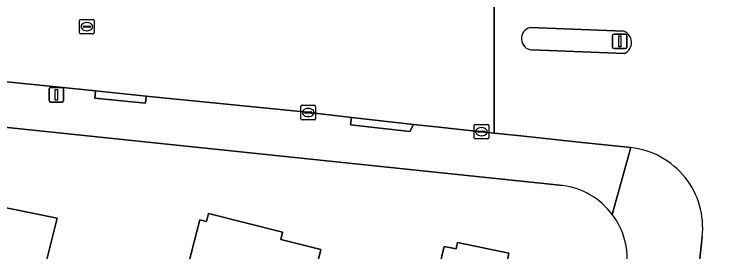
# Model space of a CAD drawing. Extents: x 160030 to 160839, y 385325 to 386450.
# Drawn here: x 160670.75 to 160719.37, y 385501.62 to 385517.96 of the extents above; entities that cross this region are included whole.
import ezdxf

# ---------------------------------------------------------------- set-up
doc = ezdxf.new("R2010")
doc.units = 0
for name, color, linetype in [('IMGEO_Erf', 7, 'Continuous'), ('IMGEO_Kolk', 7, 'Continuous'), ('IMGEO_Lichtmast', 7, 'Continuous'), ('IMGEO_Pand', 7, 'Continuous'), ('IMGEO_Rijbaan_lokaal_gesloten', 7, 'Continuous'), ('IMGEO_Rijbaan_lokaal_open', 7, 'Continuous'), ('IMGEO_Rioolput', 7, 'Continuous'), ('IMGEO_Verkeerseiland_open', 7, 'Continuous'), ('IMGEO_Voetpad_open', 7, 'Continuous')]:
    doc.layers.add(name, color=color, linetype=linetype)

msp = doc.modelspace()

# ---------------------------------------------------------------- linework, layer by layer
at = {"layer": 'IMGEO_Erf'}
for points in [[(160708.392, 385506.183), (160651.228, 385512.167), (160645.998, 385510.74), (160635.829, 385500), (160631.087, 385494.991), (160633.869, 385492.281), (160637.63, 385496.281), (160643.473, 385490.788), (160639.711, 385486.787), (160645.856, 385480.839), (160646.216, 385480.49), (160649.004, 385483.407), (160697.517, 385471.795), (160698.361, 385475.23), (160707.118, 385473.113), (160707.343, 385474.036), (160701.941, 385475.351), (160703.959, 385483.642), (160700.623, 385484.455), (160702.03, 385490.236), (160697.658, 385491.3), (160699.773, 385500)], [(160699.773, 385500), (160700.259, 385501.997), (160701.065, 385501.83), (160701.154, 385502.257), (160704.68, 385501.525), (160704.545, 385500.874), (160708.45, 385500), (160708.673, 385499.95), (160707.504, 385495.15), (160709.51, 385494.662), (160708.977, 385492.147), (160711.6, 385491.508), (160712.366, 385496.03), (160712.729, 385500), (160712.765, 385500.398)]]:
    msp.add_lwpolyline(points, dxfattribs=at)
for points in [[(160674.638, 385487.539), (160666.565, 385489.535), (160667.639, 385493.881), (160662.984, 385495.032), (160664.212, 385500), (160664.911, 385502.828), (160664.387, 385502.957), (160664.647, 385504.008), (160665.322, 385503.871), (160665.665, 385505.562), (160673.692, 385503.934), (160672.729, 385500), (160672.581, 385499.397), (160676.899, 385498.329), (160677.282, 385499.879), (160677.666, 385499.785)], [(160689.321, 385491.957), (160693.584, 385490.924), (160691.953, 385484.19), (160683.86, 385486.151), (160679.418, 385487.227), (160680.802, 385492.939), (160681.352, 385495.206), (160678.407, 385495.92), (160679.211, 385499.233), (160682.155, 385498.519), (160682.514, 385500), (160683.495, 385503.814), (160683.938, 385503.703), (160684.077, 385504.259), (160689.169, 385502.984), (160689.041, 385502.471), (160691.795, 385501.782), (160691.346, 385500), (160690.334, 385495.981)]]:
    msp.add_lwpolyline(points, close=True, dxfattribs=at)
for centre, radius, start, end in [((160707.698, 385501.11), 5.12, 37.1035, 82.2051), ((160707.699, 385501.114), 5.117, 351.9526, 37.0755)]:
    msp.add_arc(centre, radius, start, end, dxfattribs=at)
at = {"layer": 'IMGEO_Kolk'}
for p, q in [((160690.5, 385511.695), (160691.352, 385511.695)), ((160690.425, 385510.769), (160690.425, 385511.621)), ((160690.684, 385511.189), (160690.684, 385511.201)), ((160690.727, 385511.238), (160691.125, 385511.238)), ((160690.913, 385511.475), (160690.938, 385511.475)), ((160691.168, 385511.201), (160691.168, 385511.189)), ((160691.426, 385511.621), (160691.426, 385510.769)), ((160691.122, 385511.152), (160690.724, 385511.152)), ((160690.936, 385510.915), (160690.911, 385510.915)), ((160691.352, 385510.695), (160690.5, 385510.695)), ((160702.308, 385509.454), (160702.308, 385510.306)), ((160702.383, 385510.38), (160703.235, 385510.38)), ((160703.309, 385510.306), (160703.309, 385509.454)), ((160702.567, 385509.874), (160702.567, 385509.886)), ((160703.005, 385509.837), (160702.607, 385509.837)), ((160702.61, 385509.923), (160703.008, 385509.923)), ((160702.796, 385510.16), (160702.821, 385510.16)), ((160703.051, 385509.886), (160703.051, 385509.874)), ((160703.235, 385509.38), (160702.383, 385509.38)), ((160702.819, 385509.6), (160702.794, 385509.6))]:
    msp.add_line(p, q, dxfattribs=at)
for points in [[(160690.5, 385511.695), (160691.352, 385511.695)], [(160690.425, 385510.769), (160690.425, 385511.621)], [(160691.426, 385511.621), (160691.426, 385510.769)], [(160691.352, 385510.695), (160690.5, 385510.695)], [(160702.308, 385509.454), (160702.308, 385510.306)], [(160702.383, 385510.38), (160703.235, 385510.38)], [(160703.309, 385510.306), (160703.309, 385509.454)], [(160703.235, 385509.38), (160702.383, 385509.38)]]:
    msp.add_lwpolyline(points, dxfattribs=at)
for centre, radius, start, end in [((160690.502, 385511.619), 0.0765, 91.552, 178.448), ((160690.502, 385511.619), 0.0765, 91.552, 178.448), ((160691.35, 385511.619), 0.0765, 1.552, 88.448), ((160691.35, 385511.619), 0.0765, 1.552, 88.448), ((160690.724, 385511.198), 0.0403, 85.8775, 175.7526), ((160690.721, 385511.188), 0.0366, 178.938, 274.7102), ((160691.125, 385511.195), 0.043, 264.8664, 352.4533), ((160691.129, 385511.2), 0.0386, 1.7309, 96.639), ((160690.502, 385510.771), 0.0765, 181.552, 268.448), ((160690.502, 385510.771), 0.0765, 181.552, 268.448), ((160691.35, 385510.771), 0.0765, 271.552, 358.448), ((160691.35, 385510.771), 0.0765, 271.552, 358.448), ((160702.385, 385510.304), 0.0765, 91.552, 178.448), ((160702.385, 385510.304), 0.0765, 91.552, 178.448), ((160703.233, 385510.304), 0.0765, 1.552, 88.448), ((160703.233, 385510.304), 0.0765, 1.552, 88.448), ((160702.607, 385509.883), 0.0403, 85.8775, 175.7526), ((160702.604, 385509.873), 0.0366, 178.938, 274.7102), ((160703.008, 385509.88), 0.043, 264.8664, 352.4533), ((160703.012, 385509.885), 0.0386, 1.7309, 96.639), ((160702.385, 385509.456), 0.0765, 181.552, 268.448), ((160702.385, 385509.456), 0.0765, 181.552, 268.448), ((160703.233, 385509.456), 0.0765, 271.552, 358.448), ((160703.233, 385509.456), 0.0765, 271.552, 358.448)]:
    msp.add_arc(centre, radius, start, end, dxfattribs=at)
for centre, major_axis, ratio, start_param, end_param in [((160690.912, 385511.195), (-0.387, 0.002), 0.722429, 4.712389, 7.853982), ((160690.937, 385511.195), (-0.39, 0.002), 0.717154, 1.570796, 4.712389), ((160702.795, 385509.88), (-0.387, 0.002), 0.722429, 4.712389, 7.853982), ((160702.82, 385509.88), (-0.39, 0.002), 0.717154, 1.570796, 4.712389)]:
    msp.add_ellipse(centre, major_axis=major_axis, ratio=ratio, start_param=start_param, end_param=end_param, dxfattribs=at)
at = {"layer": 'IMGEO_Lichtmast'}
for p, q in [((160711.902, 385516.589), (160712.692, 385516.589)), ((160712.692, 385516.589), (160711.902, 385516.589)), ((160711.802, 385515.689), (160711.802, 385516.489)), ((160711.802, 385516.489), (160711.802, 385515.689)), ((160712.792, 385516.489), (160712.792, 385515.689)), ((160712.792, 385515.689), (160712.792, 385516.489)), ((160712.692, 385515.589), (160711.902, 385515.589)), ((160711.902, 385515.589), (160712.692, 385515.589)), ((160673.144, 385512.015), (160673.144, 385512.815)), ((160673.144, 385512.815), (160673.144, 385512.015)), ((160673.244, 385512.915), (160674.034, 385512.915)), ((160674.034, 385512.915), (160673.244, 385512.915)), ((160674.134, 385512.815), (160674.134, 385512.015)), ((160674.134, 385512.015), (160674.134, 385512.815)), ((160674.034, 385511.915), (160673.244, 385511.915)), ((160673.244, 385511.915), (160674.034, 385511.915))]:
    msp.add_line(p, q, dxfattribs=at)
for points in [[(160712.222, 385516.464), (160712.372, 385516.464), (160712.372, 385515.714), (160712.222, 385515.714), (160712.222, 385516.464)], [(160673.564, 385512.79), (160673.714, 385512.79), (160673.714, 385512.04), (160673.564, 385512.04), (160673.564, 385512.79)]]:
    msp.add_lwpolyline(points, dxfattribs=at)
for centre, start, end in [((160711.902, 385516.489), 90, 180), ((160711.902, 385516.489), 90, 180), ((160712.692, 385516.489), 0, 90), ((160712.692, 385516.489), 360, 90), ((160711.902, 385515.689), 180, 270), ((160711.902, 385515.689), 180, 270), ((160712.692, 385515.689), 270, 0), ((160712.692, 385515.689), 270, 0), ((160673.244, 385512.815), 90, 180), ((160673.244, 385512.815), 90, 180), ((160674.034, 385512.815), 0, 90), ((160674.034, 385512.815), 360, 90), ((160673.244, 385512.015), 180, 270), ((160673.244, 385512.015), 180, 270), ((160674.034, 385512.015), 270, 0), ((160674.034, 385512.015), 270, 0)]:
    msp.add_arc(centre, 0.1, start, end, dxfattribs=at)
at = {"layer": 'IMGEO_Pand'}
for points in [[(160677.666, 385499.785), (160677.282, 385499.879), (160676.899, 385498.329), (160672.581, 385499.397), (160672.729, 385500), (160673.692, 385503.934), (160665.665, 385505.562), (160665.322, 385503.871), (160664.647, 385504.008), (160664.387, 385502.957), (160664.911, 385502.828), (160664.212, 385500), (160662.984, 385495.032), (160667.639, 385493.881), (160666.565, 385489.535), (160674.638, 385487.539)], [(160690.334, 385495.981), (160691.346, 385500), (160691.795, 385501.782), (160689.041, 385502.471), (160689.169, 385502.984), (160684.077, 385504.259), (160683.938, 385503.703), (160683.495, 385503.814), (160682.514, 385500), (160682.155, 385498.519), (160681.352, 385495.206), (160680.802, 385492.939), (160679.418, 385487.227), (160683.86, 385486.151), (160691.953, 385484.19), (160693.584, 385490.924), (160689.321, 385491.957)], [(160711.6, 385491.508), (160708.977, 385492.147), (160709.51, 385494.662), (160707.504, 385495.15), (160708.673, 385499.95), (160708.45, 385500), (160704.545, 385500.874), (160704.68, 385501.525), (160701.154, 385502.257), (160701.065, 385501.83), (160700.259, 385501.997), (160699.773, 385500), (160697.658, 385491.3), (160702.03, 385490.236), (160700.623, 385484.455), (160703.959, 385483.642), (160701.941, 385475.351), (160707.343, 385474.036)]]:
    msp.add_lwpolyline(points, close=True, dxfattribs=at)
at = {"layer": 'IMGEO_Rijbaan_lokaal_gesloten'}
msp.add_lwpolyline([(160652.011, 385515.156), (160676.331, 385512.684), (160679.816, 385512.329), (160690.608, 385511.233), (160693.885, 385510.855), (160698.144, 385510.364), (160699.918, 385510.18), (160702.81, 385509.881), (160703.684, 385509.786), (160703.674, 385523.151), (160700.568, 385523.149), (160679.726, 385522.979), (160651.497, 385522.902), (160651.363, 385522.908), (160651.173, 385522.916), (160651.013, 385522.926), (160650.849, 385522.936)], dxfattribs=at)
at = {"layer": 'IMGEO_Rijbaan_lokaal_open'}
for points in [[(160708.388, 385523.215), (160705.599, 385523.17), (160703.674, 385523.151), (160703.684, 385509.786), (160705.505, 385509.587), (160709.275, 385509.186), (160713.045, 385508.784)], [(160706.155, 385517.033), (160712.566, 385516.785)], [(160712.632, 385515.262), (160706.273, 385515.495)], [(160717.948, 385502.647), (160717.755, 385500.728), (160719.283, 385500.396), (160721.105, 385500), (160723.639, 385499.449), (160725.06, 385499.141), (160725.148, 385499.555), (160725.25, 385500), (160725.601, 385501.536), (160725.893, 385503.345), (160726.029, 385504.65), (160726.292, 385507.166), (160726.411, 385508.307), (160726.879, 385512.245)]]:
    msp.add_lwpolyline(points, dxfattribs=at)
for centre, radius, start, end in [((160706.322, 385516.272), 0.779, 102.413, 266.3616), ((160712.263, 385516.009), 0.833, 296.3187, 68.6441), ((160712.456, 385503.286), 5.529, 353.3632, 83.8812)]:
    msp.add_arc(centre, radius, start, end, dxfattribs=at)
at = {"layer": 'IMGEO_Rioolput'}
for p, q in [((160675.24, 385516.672), (160675.24, 385517.524)), ((160675.315, 385517.598), (160676.167, 385517.598)), ((160676.241, 385517.524), (160676.241, 385516.672)), ((160675.499, 385517.092), (160675.499, 385517.104)), ((160675.937, 385517.055), (160675.539, 385517.055)), ((160675.542, 385517.141), (160675.94, 385517.141)), ((160675.728, 385517.378), (160675.753, 385517.378)), ((160675.983, 385517.104), (160675.983, 385517.092)), ((160676.167, 385516.598), (160675.315, 385516.598)), ((160675.751, 385516.818), (160675.726, 385516.818))]:
    msp.add_line(p, q, dxfattribs=at)
for points in [[(160675.24, 385516.672), (160675.24, 385517.524)], [(160675.315, 385517.598), (160676.167, 385517.598)], [(160676.241, 385517.524), (160676.241, 385516.672)], [(160676.167, 385516.598), (160675.315, 385516.598)]]:
    msp.add_lwpolyline(points, dxfattribs=at)
for centre, radius, start, end in [((160675.317, 385517.522), 0.0765, 91.552, 178.448), ((160675.317, 385517.522), 0.0765, 91.552, 178.448), ((160676.165, 385517.522), 0.0765, 1.552, 88.448), ((160676.165, 385517.522), 0.0765, 1.552, 88.448), ((160675.539, 385517.101), 0.0403, 85.8775, 175.7526), ((160675.536, 385517.091), 0.0366, 178.938, 274.7102), ((160675.94, 385517.098), 0.043, 264.8664, 352.4533), ((160675.944, 385517.103), 0.0386, 1.7309, 96.639), ((160675.317, 385516.674), 0.0765, 181.552, 268.448), ((160675.317, 385516.674), 0.0765, 181.552, 268.448), ((160676.165, 385516.674), 0.0765, 271.552, 358.448), ((160676.165, 385516.674), 0.0765, 271.552, 358.448)]:
    msp.add_arc(centre, radius, start, end, dxfattribs=at)
for centre, major_axis, ratio, start_param, end_param in [((160675.727, 385517.098), (-0.387, 0.002), 0.722429, 4.712389, 7.853982), ((160675.752, 385517.098), (-0.39, 0.002), 0.717154, 1.570796, 4.712389)]:
    msp.add_ellipse(centre, major_axis=major_axis, ratio=ratio, start_param=start_param, end_param=end_param, dxfattribs=at)
at = {"layer": 'IMGEO_Verkeerseiland_open'}
for points in [[(160712.566, 385516.785), (160706.155, 385517.033)], [(160706.273, 385515.495), (160712.632, 385515.262)]]:
    msp.add_lwpolyline(points, dxfattribs=at)
for centre, radius, start, end in [((160706.322, 385516.272), 0.779, 102.413, 266.3616), ((160712.263, 385516.009), 0.833, 296.3187, 68.6441)]:
    msp.add_arc(centre, radius, start, end, dxfattribs=at)
at = {"layer": 'IMGEO_Voetpad_open'}
for points in [[(160702.81, 385509.881), (160699.918, 385510.18), (160698.144, 385510.364), (160697.902, 385509.889), (160693.828, 385510.359), (160693.885, 385510.855), (160690.608, 385511.233), (160679.816, 385512.329), (160679.764, 385511.832), (160676.279, 385512.187), (160676.331, 385512.684), (160652.011, 385515.156)], [(160651.228, 385512.167), (160708.392, 385506.183)], [(160711.781, 385504.199), (160713.045, 385508.784), (160709.275, 385509.186), (160705.505, 385509.587), (160703.684, 385509.786), (160702.81, 385509.881)], [(160713.045, 385508.784), (160711.781, 385504.199)], [(160717.505, 385499.39), (160717.551, 385499.548), (160717.634, 385500), (160717.733, 385500.535), (160717.755, 385500.728), (160717.948, 385502.647)]]:
    msp.add_lwpolyline(points, dxfattribs=at)
for points in [[(160676.331, 385512.684), (160676.279, 385512.187), (160679.764, 385511.832), (160679.816, 385512.329)], [(160698.144, 385510.364), (160693.885, 385510.855), (160693.828, 385510.359), (160697.902, 385509.889)]]:
    msp.add_lwpolyline(points, close=True, dxfattribs=at)
for centre, radius, start, end in [((160712.456, 385503.286), 5.529, 353.3632, 83.8812), ((160707.698, 385501.11), 5.12, 37.1035, 82.2051), ((160707.699, 385501.114), 5.117, 351.9526, 37.0755)]:
    msp.add_arc(centre, radius, start, end, dxfattribs=at)

doc.saveas('drawing.dxf')
